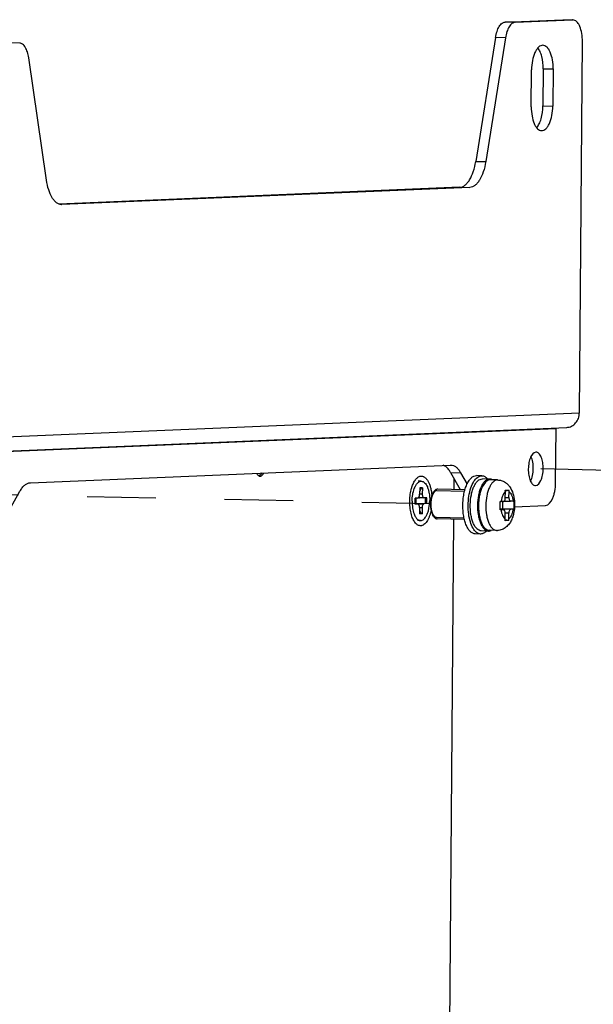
# Model space of a CAD drawing. Header units: millimetres. Extents: x 0 to 1750, y -1720 to 477.
# Tile 275 of 317: x 1177 to 1254, y -865 to -733. Entities that reach past the tile are written whole.
import ezdxf

# ---------------------------------------------------------------- set-up
doc = ezdxf.new("R2010")
doc.units = ezdxf.units.MM
doc.header["$LTSCALE"] = 92.51
doc.linetypes.add('DASHED', pattern=[0.2, 0.1, -0.1])
for name, color, linetype in [('20_ALL_FEATURES', 7, 'CONTINUOUS'), ('8002_SP-M4-1DXF_CONTINUOUS_LINE', 7, 'CONTINUOUS'), ('DE-11-067467DXF_CONTINUOUS_LINE', 7, 'CONTINUOUS'), ('DE-11-080278DXF_CONTINUOUS_LINE', 7, 'CONTINUOUS'), ('SC-KM3X5B-JMDXF_CONTINUOUS_LINE', 7, 'CONTINUOUS'), ('SC-PSFM4X8_DXF_CONTINUOUS_LINE', 7, 'CONTINUOUS')]:
    doc.layers.add(name, color=color, linetype=linetype)

msp = doc.modelspace()

# ---------------------------------------------------------------- linework, layer by layer
at = {"layer": '20_ALL_FEATURES', "linetype": 'DASHED'}
for p, q in [((1311.875, -794.575), (1245.782, -793.2)), ((1232.259, -797.918), (1165.83, -796.536))]:
    msp.add_line(p, q, dxfattribs=at)
at = {"layer": '8002_SP-M4-1DXF_CONTINUOUS_LINE'}
msp.add_open_spline([(1209.579, -793.763), (1209.548, -793.818), (1209.481, -793.918), (1209.363, -794.037), (1209.237, -794.113), (1209.145, -794.131), (1209.102, -794.131)], degree=3, knots=[0, 0, 0, 0, 0.304114, 0.5670215, 0.7944574, 1, 1, 1, 1], dxfattribs=at)
at = {"layer": 'DE-11-067467DXF_CONTINUOUS_LINE'}
for p, q in [((1242.318, -733.042), (1250.08, -732.716)), ((1243.66, -733.07), (1242.318, -733.042)), ((1243.66, -733.07), (1251.421, -732.744)), ((1250.08, -732.716), (1250.117, -732.716)), ((1250.08, -732.716), (1251.421, -732.744)), ((1250.117, -732.716), (1251.459, -732.743)), ((1251.459, -732.744), (1251.421, -732.744)), ((1176.921, -735.873), (1175.58, -735.846)), ((1241.031, -735.126), (1238.366, -751.808)), ((1242.373, -735.154), (1239.708, -751.836)), ((1242.373, -735.154), (1241.031, -735.126)), ((1252.326, -785.669), (1252.738, -735.686)), ((1180.529, -754.321), (1178.137, -737.852)), ((1245.847, -744.47), (1245.889, -739.472)), ((1247.454, -739.322), (1247.413, -744.32)), ((1247.454, -739.322), (1248.796, -739.35)), ((1248.796, -739.35), (1248.755, -744.348)), ((1247.413, -744.32), (1248.755, -744.348)), ((1238.366, -751.808), (1239.708, -751.836)), ((1236.222, -755.283), (1182.216, -757.55)), ((1237.563, -755.31), (1182.617, -757.618)), ((1236.222, -755.283), (1237.563, -755.31)), ((1182.555, -757.616), (1182.617, -757.618)), ((1182.617, -757.618), (1182.555, -757.618)), ((1167.343, -789.238), (1252.326, -785.669)), ((1165.638, -791.199), (1250.621, -787.63)), ((1249.178, -787.803), (1164.195, -791.372)), ((1249.118, -795.101), (1249.178, -787.803)), ((1246.497, -790.965), (1246.469, -790.965)), ((1178.362, -795.074), (1234.94, -792.698)), ((1234.94, -792.698), (1235.002, -792.698)), ((1234.986, -793.707), (1236.328, -793.735)), ((1234.986, -793.707), (1236.281, -796.002)), ((1236.328, -793.735), (1237.193, -795.268)), ((1246.404, -795.463), (1246.432, -795.463)), ((1174.795, -800.124), (1176.956, -796.228)), ((1243.584, -798.331), (1247.751, -798.156))]:
    msp.add_line(p, q, dxfattribs=at)
msp.add_arc((1233.028, -794.596), 2.128, 43.68444, 44.29597, dxfattribs=at)
for points, knots in [([(1241.031, -735.126), (1241.076, -734.846), (1241.196, -734.33), (1241.445, -733.747), (1241.698, -733.391), (1241.939, -733.153), (1242.171, -733.048), (1242.318, -733.042)], [0, 0, 0, 0, 0.3285454, 0.6088143, 0.7268917, 0.8299418, 1, 1, 1, 1]), ([(1243.66, -733.07), (1243.513, -733.076), (1243.28, -733.181), (1243.04, -733.419), (1242.787, -733.774), (1242.537, -734.358), (1242.418, -734.874), (1242.373, -735.154)], [0, 0, 0, 0, 0.1700582, 0.2731083, 0.3911857, 0.6714546, 1, 1, 1, 1]), ([(1252.738, -735.686), (1252.742, -735.311), (1252.689, -734.604), (1252.472, -733.78), (1252.203, -733.258), (1251.983, -732.977), (1251.734, -732.793), (1251.547, -732.745), (1251.459, -732.743)], [0, 0, 0, 0, 0.3275556, 0.6148494, 0.7349339, 0.837232, 0.9236131, 1, 1, 1, 1]), ([(1178.137, -737.852), (1178.098, -737.582), (1177.991, -737.09), (1177.758, -736.531), (1177.518, -736.195), (1177.287, -735.97), (1177.062, -735.876), (1176.921, -735.873)], [0, 0, 0, 0, 0.3302366, 0.6092366, 0.7263257, 0.8286549, 1, 1, 1, 1]), ([(1247.41, -736.161), (1247.311, -736.159), (1247.098, -736.206), (1246.812, -736.409), (1246.553, -736.723), (1246.234, -737.313), (1245.968, -738.245), (1245.892, -739.047), (1245.889, -739.472)], [0, 0, 0, 0, 0.0755666, 0.1616521, 0.2643237, 0.3851956, 0.673907, 1, 1, 1, 1]), ([(1247.454, -739.322), (1247.459, -738.773), (1247.382, -737.979), (1247.073, -737.046), (1246.856, -736.667), (1246.732, -736.516)], [0, 0, 0, 0, 0.5602529, 0.8004894, 1, 1, 1, 1]), ([(1248.796, -739.35), (1248.799, -738.942), (1248.743, -738.176), (1248.508, -737.284), (1248.216, -736.718), (1247.977, -736.414), (1247.708, -736.215), (1247.505, -736.163), (1247.41, -736.161)], [0, 0, 0, 0, 0.3275785, 0.6148635, 0.7349543, 0.8372703, 0.9236251, 1, 1, 1, 1]), ([(1245.847, -744.47), (1245.844, -744.877), (1245.901, -745.643), (1246.136, -746.536), (1246.427, -747.101), (1246.666, -747.405), (1246.936, -747.604), (1247.138, -747.656), (1247.233, -747.658)], [0, 0, 0, 0, 0.3275785, 0.6148635, 0.7349543, 0.8372703, 0.9236251, 1, 1, 1, 1]), ([(1246.571, -747.277), (1246.709, -747.122), (1246.952, -746.726), (1247.307, -745.745), (1247.408, -744.903), (1247.413, -744.32)], [0, 0, 0, 0, 0.1988739, 0.4399318, 1, 1, 1, 1]), ([(1247.233, -747.658), (1247.332, -747.66), (1247.545, -747.613), (1247.832, -747.411), (1248.09, -747.096), (1248.409, -746.506), (1248.676, -745.575), (1248.751, -744.773), (1248.755, -744.348)], [0, 0, 0, 0, 0.0755666, 0.1616521, 0.2643237, 0.3851956, 0.673907, 1, 1, 1, 1]), ([(1236.222, -755.283), (1236.339, -755.278), (1236.587, -755.221), (1236.932, -755.017), (1237.256, -754.7), (1237.676, -754.108), (1238.093, -753.135), (1238.291, -752.276), (1238.366, -751.808)], [0, 0, 0, 0, 0.0816772, 0.171708, 0.2745532, 0.3923959, 0.6721077, 1, 1, 1, 1]), ([(1239.708, -751.836), (1239.633, -752.304), (1239.434, -753.163), (1239.017, -754.136), (1238.597, -754.728), (1238.274, -755.044), (1237.928, -755.249), (1237.681, -755.306), (1237.563, -755.31)], [0, 0, 0, 0, 0.3278923, 0.6076041, 0.7254468, 0.828292, 0.9183228, 1, 1, 1, 1]), ([(1182.555, -757.618), (1182.44, -757.616), (1182.202, -757.568), (1181.868, -757.379), (1181.558, -757.082), (1181.16, -756.522), (1180.771, -755.591), (1180.594, -754.77), (1180.529, -754.321)], [0, 0, 0, 0, 0.0829857, 0.1730539, 0.2751721, 0.3920197, 0.6704443, 1, 1, 1, 1]), ([(1250.621, -787.63), (1250.847, -787.62), (1251.305, -787.501), (1251.867, -787.054), (1252.237, -786.414), (1252.324, -785.918), (1252.326, -785.669)], [0, 0, 0, 0, 0.2375501, 0.4822332, 0.7373221, 1, 1, 1, 1]), ([(1246.469, -790.965), (1246.142, -790.978), (1245.811, -791.46), (1245.62, -791.989), (1245.489, -792.52), (1245.421, -793.223), (1245.477, -794.046), (1245.639, -794.673), (1245.841, -795.071), (1246.007, -795.285), (1246.195, -795.425), (1246.337, -795.462), (1246.404, -795.463)], [0, 0, 0, 0, 0.1883086, 0.2580757, 0.3345936, 0.4991736, 0.6630346, 0.8071069, 0.8673484, 0.9186198, 0.9618585, 1, 1, 1, 1]), ([(1245.746, -794.874), (1245.869, -794.639), (1246.045, -794.086), (1246.142, -793.207), (1246.082, -792.326), (1245.929, -791.766), (1245.815, -791.526)], [0, 0, 0, 0, 0.2319425, 0.5000041, 0.7680652, 1, 1, 1, 1]), ([(1246.432, -795.463), (1246.759, -795.449), (1247.089, -794.968), (1247.281, -794.438), (1247.412, -793.908), (1247.48, -793.205), (1247.424, -792.381), (1247.262, -791.755), (1247.06, -791.357), (1246.894, -791.143), (1246.705, -791.002), (1246.564, -790.966), (1246.497, -790.964)], [0, 0, 0, 0, 0.1883086, 0.2580757, 0.3345936, 0.4991736, 0.6630346, 0.8071069, 0.8673484, 0.9186198, 0.9618585, 1, 1, 1, 1]), ([(1234.551, -793.11), (1234.508, -793.067), (1234.345, -792.913), (1234.151, -792.79), (1233.998, -792.734)], [0, 0, 0, 0, 0.2716157, 1, 1, 1, 1]), ([(1235.002, -792.697), (1235.124, -792.7), (1235.38, -792.754), (1235.734, -792.969), (1236.059, -793.304), (1236.241, -793.581), (1236.328, -793.735)], [0, 0, 0, 0, 0.2083798, 0.4365854, 0.6984259, 1, 1, 1, 1]), ([(1234.986, -793.707), (1234.955, -793.651), (1234.832, -793.446), (1234.687, -793.253), (1234.566, -793.126)], [0, 0, 0, 0, 0.2680439, 1, 1, 1, 1]), ([(1176.956, -796.228), (1177.049, -796.06), (1177.244, -795.756), (1177.589, -795.387), (1177.962, -795.146), (1178.234, -795.079), (1178.362, -795.074)], [0, 0, 0, 0, 0.3046992, 0.5685257, 0.7961218, 1, 1, 1, 1]), ([(1247.751, -798.156), (1248.193, -798.137), (1248.635, -797.483), (1248.889, -796.767), (1249.064, -796.051), (1249.114, -795.486), (1249.118, -795.101)], [0, 0, 0, 0, 0.3772224, 0.5172381, 0.6706351, 1, 1, 1, 1])]:
    msp.add_open_spline(points, degree=3, knots=knots, dxfattribs=at)
msp.add_open_spline([(1249.178, -787.803), (1249.178, -787.763), (1249.19, -787.722), (1249.211, -787.689)], degree=3, dxfattribs=at)
at = {"layer": 'DE-11-080278DXF_CONTINUOUS_LINE'}
for p, q in [((1235.462, -795.985), (1235.474, -794.571)), ((1233.668, -1013.532), (1235.429, -799.985))]:
    msp.add_line(p, q, dxfattribs=at)
for points, knots in [([(1208.816, -793.795), (1208.852, -793.863), (1208.928, -793.984), (1209.032, -794.084), (1209.086, -794.12)], [0, 0, 0, 0, 0.5437646, 1, 1, 1, 1]), ([(1209.086, -794.12), (1209.118, -794.142), (1209.186, -794.177), (1209.262, -794.191), (1209.298, -794.191)], [0, 0, 0, 0, 0.5173265, 1, 1, 1, 1]), ([(1209.298, -794.191), (1209.322, -794.192), (1209.371, -794.188), (1209.471, -794.159), (1209.594, -794.081), (1209.724, -793.937), (1209.797, -793.818), (1209.831, -793.752)], [0, 0, 0, 0, 0.099412, 0.2020662, 0.427175, 0.6913644, 1, 1, 1, 1]), ([(1229.799, -795.563), (1229.833, -795.461), (1229.906, -795.268), (1230.034, -794.999), (1230.174, -794.762), (1230.325, -794.562), (1230.486, -794.401), (1230.653, -794.28), (1230.827, -794.203), (1230.947, -794.182), (1231.006, -794.18)], [0, 0, 0, 0, 0.1657246, 0.3199788, 0.4618738, 0.591021, 0.7076938, 0.8130408, 0.9093174, 1, 1, 1, 1]), ([(1231.006, -794.18), (1231.049, -794.178), (1231.135, -794.183), (1231.263, -794.215), (1231.389, -794.271), (1231.511, -794.352), (1231.629, -794.455), (1231.785, -794.629), (1231.963, -794.902), (1232.14, -795.293), (1232.284, -795.746), (1232.392, -796.251), (1232.436, -796.604), (1232.451, -796.786)], [0, 0, 0, 0, 0.0397949, 0.0803585, 0.122756, 0.1678735, 0.2163772, 0.2687166, 0.3856625, 0.5191946, 0.667912, 0.8292795, 1, 1, 1, 1]), ([(1229.718, -795.824), (1229.724, -795.801), (1229.749, -795.714), (1229.777, -795.627), (1229.799, -795.563)], [0, 0, 0, 0, 0.2541195, 1, 1, 1, 1]), ([(1229.648, -799.18), (1229.585, -798.913), (1229.496, -798.353), (1229.465, -797.497), (1229.531, -796.643), (1229.643, -796.088), (1229.718, -795.824)], [0, 0, 0, 0, 0.2430377, 0.5, 0.7569623, 1, 1, 1, 1]), ([(1229.711, -799.42), (1229.705, -799.4), (1229.683, -799.321), (1229.662, -799.24), (1229.648, -799.18)], [0, 0, 0, 0, 0.2462343, 1, 1, 1, 1]), ([(1230.951, -800.877), (1230.889, -800.88), (1230.761, -800.867), (1230.576, -800.795), (1230.398, -800.673), (1230.232, -800.503), (1230.077, -800.289), (1229.937, -800.033), (1229.812, -799.74), (1229.743, -799.53), (1229.711, -799.42)], [0, 0, 0, 0, 0.0907655, 0.1856791, 0.2892628, 0.4045737, 0.5332338, 0.6757176, 0.8316443, 1, 1, 1, 1]), ([(1232.34, -798.811), (1232.311, -798.957), (1232.244, -799.237), (1232.115, -799.634), (1231.962, -799.987), (1231.789, -800.29), (1231.599, -800.536), (1231.395, -800.722), (1231.21, -800.824), (1231.061, -800.867), (1230.987, -800.876), (1230.951, -800.877)], [0, 0, 0, 0, 0.1686546, 0.3269459, 0.4727648, 0.6046036, 0.7217994, 0.8248876, 0.9160885, 0.958625, 1, 1, 1, 1])]:
    msp.add_open_spline(points, degree=3, knots=knots, dxfattribs=at)
at = {"layer": 'SC-KM3X5B-JMDXF_CONTINUOUS_LINE'}
for p, q in [((1231.033, -794.879), (1230.617, -794.871)), ((1230.814, -795.787), (1230.807, -796.636)), ((1231.165, -796.621), (1230.807, -796.614)), ((1231.032, -795.796), (1230.81, -796.215)), ((1231.172, -795.772), (1230.814, -795.787)), ((1231.032, -795.796), (1230.815, -795.805)), ((1231.172, -795.772), (1231.032, -795.796)), ((1231.172, -795.772), (1231.165, -796.621)), ((1230.332, -797.904), (1230.19, -797.91)), ((1230.192, -797.961), (1230.199, -797.162)), ((1230.572, -797.945), (1230.192, -797.961)), ((1230.572, -797.945), (1230.193, -797.937)), ((1230.579, -797.945), (1230.193, -797.937)), ((1230.194, -797.761), (1230.368, -797.941)), ((1230.195, -797.632), (1230.332, -797.904)), ((1230.311, -797.157), (1230.197, -797.371)), ((1230.198, -797.25), (1230.287, -797.158)), ((1230.579, -797.146), (1230.199, -797.162)), ((1230.332, -797.904), (1230.338, -797.156)), ((1230.579, -797.946), (1230.572, -797.945)), ((1231.378, -797.112), (1230.807, -797.1)), ((1231.606, -797.893), (1230.814, -797.9)), ((1230.814, -797.9), (1231.378, -797.912)), ((1231.378, -797.112), (1231.384, -797.112)), ((1231.758, -797.896), (1231.378, -797.912)), ((1231.764, -797.096), (1231.384, -797.112)), ((1231.606, -797.893), (1231.613, -797.094)), ((1231.758, -797.896), (1231.606, -797.893)), ((1231.758, -797.896), (1231.764, -797.096)), ((1231.004, -799.24), (1230.783, -799.249)), ((1230.792, -798.436), (1230.785, -799.286)), ((1231.143, -799.271), (1230.785, -799.286)), ((1230.789, -798.812), (1231.004, -799.24)), ((1230.792, -798.413), (1231.15, -798.421)), ((1231.004, -799.24), (1231.143, -799.271)), ((1231.15, -798.421), (1231.143, -799.271)), ((1230.923, -800.178), (1230.507, -800.169))]:
    msp.add_line(p, q, dxfattribs=at)
for centre, radius, start, end in [((1233.119, -797.01), 3.244, 156.9516, 159.37282), ((1232.929, -798.196), 3.067, 200.411, 200.8451), ((1231.081, -799.352), 0.863, 232.08001, 234.14886)]:
    msp.add_arc(centre, radius, start, end, dxfattribs=at)
for centre, start_param, end_param in [((1230.81, -798.4), 0.212262, 0.6611626), ((1230.824, -796.6), -3.2144541, -2.9574149)]:
    msp.add_ellipse(centre, major_axis=(0.106, 0.489), ratio=0.9605317, start_param=start_param, end_param=end_param, dxfattribs=at)
for points, knots in [([(1230.134, -795.74), (1230.193, -795.602), (1230.319, -795.355), (1230.496, -795.14), (1230.591, -795.059)], [0, 0, 0, 0, 0.546654, 1, 1, 1, 1]), ([(1230.591, -795.059), (1230.657, -795.003), (1230.794, -794.912), (1230.957, -794.878), (1231.033, -794.879)], [0, 0, 0, 0, 0.5298686, 1, 1, 1, 1]), ([(1231.033, -794.879), (1231.111, -794.881), (1231.276, -794.924), (1231.496, -795.086), (1231.691, -795.333), (1231.858, -795.658), (1231.995, -796.05), (1232.13, -796.66), (1232.166, -797.147), (1232.164, -797.479)], [0, 0, 0, 0, 0.076374, 0.1626743, 0.2648078, 0.3847932, 0.5216378, 0.6730381, 1, 1, 1, 1]), ([(1229.793, -797.578), (1229.796, -797.276), (1229.845, -796.695), (1229.985, -796.128), (1230.083, -795.868)], [0, 0, 0, 0, 0.5215352, 1, 1, 1, 1]), ([(1230.579, -797.146), (1230.653, -797.143), (1230.746, -797.004), (1230.794, -796.824), (1230.806, -796.701), (1230.807, -796.636)], [0, 0, 0, 0, 0.3773709, 0.6709186, 1, 1, 1, 1]), ([(1231.165, -796.621), (1231.164, -796.684), (1231.174, -796.804), (1231.216, -796.978), (1231.308, -797.11), (1231.378, -797.112)], [0, 0, 0, 0, 0.3331275, 0.6262803, 1, 1, 1, 1]), ([(1229.793, -797.578), (1229.791, -797.879), (1229.829, -798.451), (1229.96, -799.012), (1230.055, -799.266)], [0, 0, 0, 0, 0.5256019, 1, 1, 1, 1]), ([(1230.792, -798.436), (1230.792, -798.373), (1230.782, -798.253), (1230.741, -798.079), (1230.649, -797.947), (1230.579, -797.945)], [0, 0, 0, 0, 0.3331275, 0.6262803, 1, 1, 1, 1]), ([(1230.923, -800.178), (1231.004, -800.18), (1231.177, -800.141), (1231.411, -799.976), (1231.622, -799.72), (1231.805, -799.381), (1231.958, -798.971), (1232.113, -798.334), (1232.161, -797.825), (1232.164, -797.479)], [0, 0, 0, 0, 0.0755447, 0.1616121, 0.2640943, 0.3848581, 0.5225497, 0.674445, 1, 1, 1, 1]), ([(1231.378, -797.912), (1231.304, -797.915), (1231.21, -798.053), (1231.163, -798.233), (1231.15, -798.357), (1231.15, -798.421)], [0, 0, 0, 0, 0.3773709, 0.6709186, 1, 1, 1, 1]), ([(1230.063, -799.288), (1230.122, -799.442), (1230.25, -799.715), (1230.445, -799.951), (1230.55, -800.033)], [0, 0, 0, 0, 0.5530684, 1, 1, 1, 1]), ([(1230.575, -800.052), (1230.628, -800.09), (1230.738, -800.152), (1230.863, -800.177), (1230.923, -800.178)], [0, 0, 0, 0, 0.5200219, 1, 1, 1, 1])]:
    msp.add_open_spline(points, degree=3, knots=knots, dxfattribs=at)
at = {"layer": 'SC-PSFM4X8_DXF_CONTINUOUS_LINE'}
for p, q in [((1239.18, -794.137), (1238.465, -794.122)), ((1240.245, -794.584), (1239.261, -794.563)), ((1241.316, -794.706), (1240.332, -794.686)), ((1241.273, -794.707), (1241.316, -794.706)), ((1233.144, -796.136), (1236.865, -796.214)), ((1233.237, -795.938), (1233.212, -795.939)), ((1236.92, -796.015), (1233.237, -795.938)), ((1242.349, -797.094), (1242.356, -796.326)), ((1242.354, -796.161), (1242.835, -796.076)), ((1242.841, -797.073), (1242.848, -796.305)), ((1242.121, -797.603), (1241.778, -797.618)), ((1241.973, -797.609), (1241.964, -798.62)), ((1242.22, -797.546), (1243.054, -797.564)), ((1242.35, -797.063), (1242.841, -797.073)), ((1243.054, -797.563), (1243.061, -797.564)), ((1243.405, -797.549), (1243.061, -797.564)), ((1241.964, -798.62), (1241.651, -798.623)), ((1241.653, -798.693), (1242.112, -798.703)), ((1241.653, -798.693), (1242.119, -798.703)), ((1243.052, -798.663), (1241.654, -798.634)), ((1242.112, -798.703), (1241.769, -798.717)), ((1243.483, -798.644), (1241.964, -798.62)), ((1242.119, -798.703), (1242.112, -798.703)), ((1242.326, -799.962), (1242.332, -799.193)), ((1242.824, -799.173), (1242.333, -799.162)), ((1242.818, -799.941), (1242.824, -799.173)), ((1243.395, -798.649), (1243.052, -798.663)), ((1233.069, -799.736), (1236.791, -799.813)), ((1236.835, -800.014), (1233.154, -799.937)), ((1242.801, -800.169), (1242.322, -800.064)), ((1239.017, -801.985), (1238.301, -801.97)), ((1240.099, -801.582), (1239.115, -801.562)), ((1241.174, -801.505), (1240.191, -801.484))]:
    msp.add_line(p, q, dxfattribs=at)
for centre, radius, start, end in [((1240.23, -795.282), 0.698, 88.76813, 95.52463), ((1240.229, -795.292), 0.709, 79.35474, 88.72143), ((1240.55, -796.31), 1.806, 359.51384, 6.78741), ((1241.042, -796.29), 1.806, 359.51384, 6.78741), ((1232.89, -797.842), 10.606, 1.04202, 1.60781), ((1229.859, -798.263), 11.802, 357.77547, 357.91239), ((1240.529, -799.947), 1.797, 352.2502, 359.54688), ((1241.021, -799.927), 1.797, 352.2502, 359.54688), ((1240.113, -800.887), 0.696, 263.66994, 268.84583), ((1240.113, -800.871), 0.711, 268.90978, 279.82722), ((1240.206, -800.811), 0.673, 262.53318, 268.68923), ((1241.213, -799.624), 1.881, 268.80877, 272.40439)]:
    msp.add_arc(centre, radius, start, end, dxfattribs=at)
for points, knots in [([(1236.628, -798.12), (1236.63, -797.86), (1236.657, -797.346), (1236.764, -796.6), (1236.933, -795.909), (1237.158, -795.302), (1237.431, -794.801), (1237.742, -794.42), (1238.088, -794.176), (1238.346, -794.119), (1238.465, -794.122)], [0, 0, 0, 0, 0.1649934, 0.3261446, 0.4775629, 0.6151385, 0.7358701, 0.8384971, 0.9244894, 1, 1, 1, 1]), ([(1237.343, -798.134), (1237.346, -797.72), (1237.409, -796.922), (1237.661, -795.821), (1238.044, -794.933), (1238.42, -794.468), (1238.627, -794.322)], [0, 0, 0, 0, 0.3005618, 0.5794801, 0.8159391, 1, 1, 1, 1]), ([(1238.627, -794.322), (1238.711, -794.263), (1238.887, -794.168), (1239.086, -794.135), (1239.18, -794.137)], [0, 0, 0, 0, 0.5221212, 1, 1, 1, 1]), ([(1239.18, -794.137), (1239.32, -794.14), (1239.624, -794.235), (1239.853, -794.446), (1239.96, -794.572)], [0, 0, 0, 0, 0.4585708, 1, 1, 1, 1]), ([(1239.115, -801.562), (1239.011, -801.559), (1238.788, -801.502), (1238.493, -801.279), (1238.233, -800.941), (1238.01, -800.497), (1237.831, -799.964), (1237.656, -799.137), (1237.587, -798.029), (1237.702, -796.925), (1237.911, -796.106), (1238.112, -795.581), (1238.353, -795.147), (1238.628, -794.82), (1238.931, -794.61), (1239.157, -794.561), (1239.261, -794.563)], [0, 0, 0, 0, 0.037966, 0.0810435, 0.1322631, 0.1924652, 0.2610927, 0.3366606, 0.4999994, 0.6633369, 0.7389176, 0.80753, 0.8677483, 0.9189495, 0.9620425, 1, 1, 1, 1]), ([(1240.162, -794.587), (1240.059, -794.597), (1239.842, -794.67), (1239.554, -794.899), (1239.293, -795.237), (1239.064, -795.674), (1238.875, -796.194), (1238.678, -796.996), (1238.572, -798.071), (1238.639, -799.147), (1238.807, -799.953), (1238.978, -800.476), (1239.19, -800.915), (1239.439, -801.258), (1239.719, -801.491), (1239.934, -801.567), (1240.036, -801.578)], [0, 0, 0, 0, 0.0383677, 0.0825323, 0.1348418, 0.1957318, 0.2645515, 0.3398022, 0.5014881, 0.6628669, 0.7377522, 0.8060952, 0.8664359, 0.9181858, 0.9618787, 1, 1, 1, 1]), ([(1240.289, -794.686), (1239.821, -794.706), (1239.334, -795.371), (1239.043, -796.123), (1238.893, -796.672), (1238.791, -797.264), (1238.739, -797.886), (1238.738, -798.514), (1238.788, -799.127), (1238.889, -799.705), (1239.034, -800.227), (1239.223, -800.679), (1239.494, -801.127), (1239.788, -801.386), (1239.999, -801.452)], [0, 0, 0, 0, 0.1828536, 0.2499922, 0.3238827, 0.402684, 0.4843426, 0.5666264, 0.6472193, 0.7239621, 0.7949149, 0.85845, 0.9137354, 1, 1, 1, 1]), ([(1241.273, -794.707), (1241.172, -794.711), (1240.956, -794.772), (1240.667, -794.989), (1240.406, -795.317), (1240.177, -795.745), (1239.988, -796.259), (1239.793, -797.054), (1239.689, -798.119), (1239.761, -799.184), (1239.934, -799.977), (1240.108, -800.487), (1240.324, -800.911), (1240.575, -801.235), (1240.86, -801.446), (1241.074, -801.502), (1241.174, -801.505)], [0, 0, 0, 0, 0.0381531, 0.0820697, 0.1342097, 0.195175, 0.2643075, 0.340167, 0.5032932, 0.665711, 0.7407253, 0.8087728, 0.8684737, 0.9193526, 0.9622483, 1, 1, 1, 1]), ([(1240.603, -794.685), (1240.583, -794.675), (1240.506, -794.635), (1240.423, -794.608), (1240.36, -794.596)], [0, 0, 0, 0, 0.2591222, 1, 1, 1, 1]), ([(1241.316, -794.706), (1241.483, -794.71), (1241.814, -794.761), (1242.269, -794.962), (1242.656, -795.264), (1243.076, -795.759), (1243.421, -796.528), (1243.542, -797.189), (1243.573, -797.531)], [0, 0, 0, 0, 0.1266021, 0.2503327, 0.3730456, 0.4947865, 0.7393902, 1, 1, 1, 1]), ([(1232.716, -796.282), (1232.643, -796.372), (1232.514, -796.596), (1232.322, -797.139), (1232.223, -797.918), (1232.29, -798.7), (1232.459, -799.251), (1232.579, -799.479), (1232.648, -799.572)], [0, 0, 0, 0, 0.1013723, 0.2221509, 0.4999947, 0.7778471, 0.8986243, 1, 1, 1, 1]), ([(1232.681, -796.347), (1232.558, -796.55), (1232.382, -797.047), (1232.278, -797.847), (1232.323, -798.663), (1232.461, -799.184), (1232.565, -799.408)], [0, 0, 0, 0, 0.2256523, 0.4934213, 0.7647655, 1, 1, 1, 1]), ([(1233.054, -796.146), (1233.041, -796.151), (1233.023, -796.16), (1232.998, -796.171), (1232.98, -796.179), (1232.961, -796.188), (1232.946, -796.195), (1232.934, -796.2), (1232.924, -796.205), (1232.917, -796.208), (1232.911, -796.211), (1232.907, -796.213), (1232.904, -796.214), (1232.901, -796.215), (1232.899, -796.216), (1232.898, -796.217), (1232.897, -796.217), (1232.896, -796.217), (1232.895, -796.218), (1232.894, -796.219), (1232.891, -796.222), (1232.888, -796.225), (1232.883, -796.229), (1232.877, -796.235), (1232.87, -796.242), (1232.861, -796.25), (1232.849, -796.262), (1232.834, -796.275), (1232.816, -796.292), (1232.802, -796.306), (1232.79, -796.317), (1232.781, -796.326), (1232.772, -796.334), (1232.765, -796.341), (1232.759, -796.346), (1232.755, -796.35), (1232.752, -796.353), (1232.75, -796.355), (1232.747, -796.357), (1232.746, -796.358), (1232.745, -796.36), (1232.744, -796.36), (1232.744, -796.361), (1232.743, -796.362), (1232.742, -796.363), (1232.74, -796.366), (1232.737, -796.371), (1232.733, -796.377), (1232.728, -796.385), (1232.721, -796.395), (1232.713, -796.407), (1232.705, -796.419), (1232.694, -796.435), (1232.681, -796.455), (1232.665, -796.48), (1232.649, -796.504), (1232.635, -796.524), (1232.626, -796.538), (1232.621, -796.546), (1232.616, -796.552), (1232.613, -796.558), (1232.61, -796.562), (1232.608, -796.565), (1232.607, -796.567), (1232.606, -796.57), (1232.605, -796.572), (1232.603, -796.576), (1232.6, -796.583), (1232.595, -796.595), (1232.588, -796.61), (1232.581, -796.626), (1232.572, -796.646), (1232.56, -796.672), (1232.547, -796.703), (1232.535, -796.728), (1232.526, -796.749), (1232.519, -796.764), (1232.512, -796.78), (1232.507, -796.792), (1232.502, -796.803), (1232.499, -796.81), (1232.496, -796.817), (1232.494, -796.822), (1232.492, -796.825), (1232.491, -796.828), (1232.49, -796.83), (1232.489, -796.832), (1232.489, -796.835), (1232.487, -796.839), (1232.486, -796.845), (1232.483, -796.852), (1232.48, -796.864), (1232.475, -796.879), (1232.468, -796.903), (1232.459, -796.933), (1232.449, -796.969), (1232.438, -797.006), (1232.427, -797.042), (1232.418, -797.072), (1232.412, -797.093), (1232.408, -797.105), (1232.406, -797.114), (1232.403, -797.123), (1232.401, -797.13), (1232.4, -797.134), (1232.399, -797.136), (1232.399, -797.138), (1232.398, -797.139), (1232.398, -797.142), (1232.397, -797.146), (1232.396, -797.153), (1232.394, -797.161), (1232.392, -797.175), (1232.389, -797.191), (1232.385, -797.211), (1232.38, -797.238), (1232.374, -797.271), (1232.367, -797.311), (1232.359, -797.351), (1232.353, -797.384), (1232.348, -797.411), (1232.345, -797.431), (1232.342, -797.447), (1232.339, -797.461), (1232.337, -797.471), (1232.336, -797.479), (1232.335, -797.486), (1232.335, -797.493), (1232.334, -797.502), (1232.333, -797.516), (1232.331, -797.533), (1232.329, -797.561), (1232.326, -797.597), (1232.322, -797.639), (1232.318, -797.681), (1232.315, -797.723), (1232.312, -797.758), (1232.309, -797.786), (1232.308, -797.804), (1232.306, -797.818), (1232.306, -797.826), (1232.305, -797.833), (1232.304, -797.838), (1232.305, -797.841), (1232.305, -797.845), (1232.305, -797.851), (1232.305, -797.86), (1232.305, -797.874), (1232.305, -797.891), (1232.305, -797.912), (1232.305, -797.94), (1232.305, -797.975), (1232.305, -798.017), (1232.305, -798.058), (1232.305, -798.093), (1232.306, -798.121), (1232.306, -798.142), (1232.306, -798.16), (1232.306, -798.173), (1232.306, -798.182), (1232.306, -798.188), (1232.306, -798.192), (1232.306, -798.195), (1232.306, -798.2), (1232.307, -798.206), (1232.308, -798.215), (1232.309, -798.229), (1232.311, -798.246), (1232.313, -798.274), (1232.317, -798.308), (1232.321, -798.349), (1232.324, -798.391), (1232.328, -798.432), (1232.332, -798.467), (1232.334, -798.494), (1232.336, -798.511), (1232.337, -798.525), (1232.338, -798.534), (1232.339, -798.541), (1232.339, -798.548), (1232.341, -798.556), (1232.343, -798.565), (1232.345, -798.578), (1232.349, -798.594), (1232.352, -798.613), (1232.358, -798.639), (1232.364, -798.671), (1232.371, -798.709), (1232.379, -798.748), (1232.385, -798.78), (1232.391, -798.805), (1232.394, -798.824), (1232.398, -798.84), (1232.4, -798.853), (1232.402, -798.861), (1232.403, -798.868), (1232.404, -798.872), (1232.404, -798.875), (1232.405, -798.876), (1232.405, -798.877), (1232.406, -798.879), (1232.407, -798.883), (1232.409, -798.89), (1232.412, -798.898), (1232.415, -798.907), (1232.418, -798.918), (1232.425, -798.938), (1232.434, -798.966), (1232.445, -799), (1232.456, -799.034), (1232.467, -799.068), (1232.476, -799.096), (1232.483, -799.119), (1232.488, -799.133), (1232.491, -799.144), (1232.494, -799.151), (1232.496, -799.157), (1232.497, -799.16), (1232.498, -799.163), (1232.498, -799.165), (1232.499, -799.166), (1232.499, -799.167), (1232.5, -799.169), (1232.502, -799.172), (1232.504, -799.177), (1232.507, -799.183), (1232.51, -799.19), (1232.515, -799.199), (1232.521, -799.211), (1232.528, -799.225), (1232.535, -799.239), (1232.544, -799.258), (1232.556, -799.281), (1232.569, -799.309), (1232.581, -799.332), (1232.59, -799.351), (1232.597, -799.365), (1232.604, -799.379), (1232.609, -799.39), (1232.613, -799.397), (1232.614, -799.4), (1232.615, -799.402), (1232.617, -799.404), (1232.618, -799.406), (1232.62, -799.409), (1232.623, -799.413), (1232.626, -799.417), (1232.63, -799.422), (1232.636, -799.429), (1232.645, -799.441), (1232.659, -799.459), (1232.675, -799.48), (1232.691, -799.501), (1232.705, -799.519), (1232.716, -799.533), (1232.724, -799.543), (1232.732, -799.554), (1232.739, -799.562), (1232.744, -799.569), (1232.748, -799.575), (1232.751, -799.578), (1232.753, -799.581), (1232.754, -799.582), (1232.755, -799.583), (1232.755, -799.584), (1232.756, -799.584), (1232.757, -799.585), (1232.758, -799.585), (1232.759, -799.586), (1232.761, -799.588), (1232.763, -799.589), (1232.766, -799.592), (1232.77, -799.594), (1232.776, -799.599), (1232.783, -799.604), (1232.792, -799.611), (1232.801, -799.617), (1232.813, -799.626), (1232.828, -799.637), (1232.846, -799.65), (1232.861, -799.661), (1232.873, -799.67), (1232.882, -799.676), (1232.889, -799.682), (1232.895, -799.686), (1232.9, -799.689), (1232.903, -799.692), (1232.906, -799.694), (1232.907, -799.695), (1232.908, -799.696), (1232.909, -799.696), (1232.91, -799.696), (1232.911, -799.696), (1232.913, -799.697), (1232.916, -799.697), (1232.919, -799.698), (1232.923, -799.699), (1232.929, -799.701), (1232.937, -799.703), (1232.946, -799.705), (1232.959, -799.708), (1232.975, -799.712), (1232.994, -799.717), (1233.012, -799.722), (1233.038, -799.728), (1233.056, -799.732), (1233.069, -799.736)], [0, 0, 0, 0, 0.015625, 0.0234375, 0.03125, 0.0390625, 0.046875, 0.0507812, 0.0546875, 0.0585938, 0.0605469, 0.0625, 0.0634766, 0.0644531, 0.0654297, 0.065918, 0.0664062, 0.0666504, 0.0668945, 0.0673828, 0.0683594, 0.0703125, 0.0722656, 0.0742188, 0.078125, 0.0820312, 0.0859375, 0.09375, 0.1015625, 0.109375, 0.1132812, 0.1171875, 0.1210938, 0.125, 0.1269531, 0.1289062, 0.1298828, 0.1308594, 0.1318359, 0.1328125, 0.1330566, 0.1333008, 0.1335449, 0.1337891, 0.1342773, 0.1347656, 0.1367188, 0.1386719, 0.140625, 0.1445312, 0.1484375, 0.1523438, 0.15625, 0.1640625, 0.171875, 0.1796875, 0.1875, 0.1914062, 0.1933594, 0.1953125, 0.1972656, 0.1982422, 0.1992188, 0.2001953, 0.2006836, 0.2011719, 0.2021484, 0.203125, 0.2070312, 0.2109375, 0.2148438, 0.21875, 0.2265625, 0.234375, 0.2421875, 0.2460938, 0.25, 0.2539062, 0.2578125, 0.2597656, 0.2617188, 0.2636719, 0.2646484, 0.265625, 0.2661133, 0.2666016, 0.2670898, 0.2675781, 0.2685547, 0.2695312, 0.2714844, 0.2734375, 0.2773438, 0.28125, 0.2890625, 0.296875, 0.3046875, 0.3125, 0.3203125, 0.3242188, 0.3261719, 0.328125, 0.3300781, 0.3320312, 0.3325195, 0.3330078, 0.333252, 0.3334961, 0.3339844, 0.3349609, 0.3359375, 0.3378906, 0.3398438, 0.34375, 0.3476562, 0.3515625, 0.359375, 0.3671875, 0.375, 0.3828125, 0.3867188, 0.390625, 0.3945312, 0.3964844, 0.3984375, 0.4003906, 0.4013672, 0.4023438, 0.4042969, 0.40625, 0.4101562, 0.4140625, 0.421875, 0.4296875, 0.4375, 0.4453125, 0.453125, 0.4570312, 0.4609375, 0.4628906, 0.4648438, 0.4658203, 0.4667969, 0.4672852, 0.4677734, 0.46875, 0.4707031, 0.4726562, 0.4765625, 0.4804688, 0.484375, 0.4921875, 0.5, 0.5078125, 0.515625, 0.5195312, 0.5234375, 0.5273438, 0.5292969, 0.53125, 0.5322266, 0.5327148, 0.5332031, 0.5341797, 0.5351562, 0.5371094, 0.5390625, 0.5429688, 0.546875, 0.5546875, 0.5625, 0.5703125, 0.578125, 0.5859375, 0.5898438, 0.59375, 0.5957031, 0.5976562, 0.5986328, 0.5996094, 0.6015625, 0.6035156, 0.6054688, 0.609375, 0.6132812, 0.6171875, 0.625, 0.6328125, 0.640625, 0.6484375, 0.6523438, 0.65625, 0.6601562, 0.6621094, 0.6640625, 0.6650391, 0.6660156, 0.6665039, 0.666748, 0.6669922, 0.6674805, 0.6679688, 0.6699219, 0.671875, 0.6738281, 0.6757812, 0.6796875, 0.6875, 0.6953125, 0.703125, 0.7109375, 0.71875, 0.7226562, 0.7265625, 0.7285156, 0.7304688, 0.7314453, 0.7324219, 0.7329102, 0.7333984, 0.7336426, 0.7338867, 0.734375, 0.7353516, 0.7363281, 0.7382812, 0.7402344, 0.7421875, 0.7460938, 0.75, 0.7539062, 0.7578125, 0.765625, 0.7734375, 0.78125, 0.7851562, 0.7890625, 0.7929688, 0.796875, 0.7978516, 0.7988281, 0.7993164, 0.7998047, 0.8007812, 0.8017578, 0.8027344, 0.8046875, 0.8066406, 0.8085938, 0.8125, 0.8203125, 0.828125, 0.8359375, 0.84375, 0.8476562, 0.8515625, 0.8554688, 0.859375, 0.8613281, 0.8632812, 0.8652344, 0.8657227, 0.8662109, 0.8664551, 0.8666992, 0.8669434, 0.8671875, 0.8676758, 0.8681641, 0.8691406, 0.8701172, 0.8710938, 0.8730469, 0.875, 0.8789062, 0.8828125, 0.8867188, 0.890625, 0.8984375, 0.90625, 0.9140625, 0.9179688, 0.921875, 0.9257812, 0.9277344, 0.9296875, 0.9316406, 0.9326172, 0.9331055, 0.9333496, 0.9335938, 0.934082, 0.9345703, 0.9355469, 0.9365234, 0.9375, 0.9394531, 0.9414062, 0.9453125, 0.9492188, 0.953125, 0.9609375, 0.96875, 0.9765625, 0.984375, 1, 1, 1, 1]), ([(1232.785, -796.197), (1232.776, -796.208), (1232.739, -796.256), (1232.705, -796.307), (1232.681, -796.347)], [0, 0, 0, 0, 0.2395245, 1, 1, 1, 1]), ([(1232.992, -796.009), (1232.973, -796.021), (1232.896, -796.073), (1232.83, -796.141), (1232.785, -796.197)], [0, 0, 0, 0, 0.2304788, 1, 1, 1, 1]), ([(1233.212, -795.939), (1233.194, -795.939), (1233.116, -795.948), (1233.042, -795.979), (1232.992, -796.009)], [0, 0, 0, 0, 0.239169, 1, 1, 1, 1]), ([(1233.121, -796.137), (1233.12, -796.137), (1233.118, -796.137), (1233.116, -796.137), (1233.114, -796.137), (1233.113, -796.137), (1233.113, -796.137), (1233.111, -796.137), (1233.109, -796.137), (1233.106, -796.138), (1233.103, -796.138), (1233.099, -796.138), (1233.095, -796.139), (1233.09, -796.139), (1233.086, -796.14), (1233.082, -796.14), (1233.078, -796.141), (1233.074, -796.142), (1233.071, -796.142), (1233.07, -796.143), (1233.068, -796.143), (1233.067, -796.143), (1233.066, -796.143), (1233.063, -796.144), (1233.059, -796.145), (1233.056, -796.145), (1233.054, -796.146)], [0, 0, 0, 0, 0.0625, 0.125, 0.140625, 0.15625, 0.171875, 0.1875, 0.21875, 0.25, 0.3125, 0.375, 0.4375, 0.5, 0.5625, 0.625, 0.6875, 0.75, 0.78125, 0.8125, 0.828125, 0.84375, 0.859375, 0.875, 0.9375, 1, 1, 1, 1]), ([(1242.356, -796.326), (1242.281, -796.379), (1242.141, -796.532), (1241.979, -796.829), (1241.853, -797.2), (1241.798, -797.473), (1241.778, -797.618)], [0, 0, 0, 0, 0.1895056, 0.4234187, 0.6978413, 1, 1, 1, 1]), ([(1242.343, -796.097), (1242.365, -796.096), (1242.449, -796.092), (1242.534, -796.088), (1242.597, -796.085)], [0, 0, 0, 0, 0.2571199, 1, 1, 1, 1]), ([(1242.597, -796.085), (1242.617, -796.084), (1242.697, -796.081), (1242.776, -796.078), (1242.835, -796.076)], [0, 0, 0, 0, 0.2566515, 1, 1, 1, 1]), ([(1242.848, -796.305), (1242.921, -796.352), (1243.06, -796.495), (1243.217, -796.779), (1243.336, -797.14), (1243.386, -797.408), (1243.405, -797.549)], [0, 0, 0, 0, 0.1864474, 0.4181556, 0.6933397, 1, 1, 1, 1]), ([(1238.301, -801.97), (1238.187, -801.967), (1237.942, -801.905), (1237.616, -801.665), (1237.328, -801.297), (1237.079, -800.816), (1236.878, -800.236), (1236.676, -799.333), (1236.623, -798.611), (1236.628, -798.12)], [0, 0, 0, 0, 0.0763487, 0.1626434, 0.2649519, 0.3849202, 0.5216804, 0.6726189, 1, 1, 1, 1]), ([(1238.454, -801.762), (1238.265, -801.611), (1237.93, -801.161), (1237.594, -800.315), (1237.383, -799.275), (1237.34, -798.524), (1237.343, -798.134)], [0, 0, 0, 0, 0.1858078, 0.4216754, 0.6992435, 1, 1, 1, 1]), ([(1243.573, -797.531), (1243.613, -797.98), (1243.593, -798.656), (1243.409, -799.517), (1243.19, -800.11), (1242.878, -800.644), (1242.453, -801.089), (1241.915, -801.407), (1241.501, -801.495), (1241.292, -801.503)], [0, 0, 0, 0, 0.265388, 0.3941049, 0.5175958, 0.6368707, 0.756156, 0.8767749, 1, 1, 1, 1]), ([(1241.653, -798.693), (1241.659, -798.515), (1241.665, -798.157), (1241.665, -797.8), (1241.661, -797.622)], [0, 0, 0, 0, 0.4998865, 1, 1, 1, 1]), ([(1241.661, -797.622), (1241.672, -797.621), (1241.71, -797.62), (1241.749, -797.619), (1241.778, -797.618)], [0, 0, 0, 0, 0.2723369, 1, 1, 1, 1]), ([(1242.121, -797.603), (1242.195, -797.6), (1242.289, -797.462), (1242.336, -797.282), (1242.349, -797.158), (1242.349, -797.094)], [0, 0, 0, 0, 0.3773709, 0.6709186, 1, 1, 1, 1]), ([(1242.841, -797.073), (1242.841, -797.136), (1242.851, -797.256), (1242.893, -797.43), (1242.984, -797.562), (1243.054, -797.564)], [0, 0, 0, 0, 0.3331275, 0.6262803, 1, 1, 1, 1]), ([(1243.405, -797.549), (1243.413, -797.549), (1243.442, -797.548), (1243.471, -797.546), (1243.492, -797.545)], [0, 0, 0, 0, 0.2817705, 1, 1, 1, 1]), ([(1243.495, -797.649), (1243.498, -797.815), (1243.497, -798.147), (1243.491, -798.479), (1243.483, -798.644)], [0, 0, 0, 0, 0.5000568, 1, 1, 1, 1]), ([(1232.565, -799.408), (1232.576, -799.431), (1232.62, -799.519), (1232.671, -799.603), (1232.713, -799.661)], [0, 0, 0, 0, 0.2660222, 1, 1, 1, 1]), ([(1241.769, -798.717), (1241.76, -798.718), (1241.721, -798.719), (1241.682, -798.72), (1241.652, -798.721)], [0, 0, 0, 0, 0.2274147, 1, 1, 1, 1]), ([(1241.769, -798.717), (1241.787, -798.859), (1241.837, -799.126), (1241.956, -799.487), (1242.113, -799.772), (1242.252, -799.915), (1242.326, -799.962)], [0, 0, 0, 0, 0.3066603, 0.5818444, 0.8135526, 1, 1, 1, 1]), ([(1242.332, -799.193), (1242.332, -799.131), (1242.322, -799.011), (1242.281, -798.836), (1242.189, -798.704), (1242.119, -798.703)], [0, 0, 0, 0, 0.3331275, 0.6262803, 1, 1, 1, 1]), ([(1243.395, -798.649), (1243.375, -798.793), (1243.32, -799.066), (1243.194, -799.438), (1243.032, -799.734), (1242.892, -799.888), (1242.818, -799.941)], [0, 0, 0, 0, 0.3021587, 0.5765813, 0.8104944, 1, 1, 1, 1]), ([(1243.052, -798.663), (1242.978, -798.666), (1242.884, -798.805), (1242.837, -798.985), (1242.824, -799.108), (1242.824, -799.173)], [0, 0, 0, 0, 0.3773709, 0.6709186, 1, 1, 1, 1]), ([(1243.483, -798.644), (1243.477, -798.645), (1243.448, -798.647), (1243.418, -798.648), (1243.395, -798.649)], [0, 0, 0, 0, 0.2177439, 1, 1, 1, 1]), ([(1232.713, -799.661), (1232.732, -799.685), (1232.802, -799.772), (1232.888, -799.847), (1232.96, -799.885)], [0, 0, 0, 0, 0.2763423, 1, 1, 1, 1]), ([(1232.96, -799.885), (1232.969, -799.889), (1233.004, -799.907), (1233.041, -799.92), (1233.069, -799.926)], [0, 0, 0, 0, 0.2573712, 1, 1, 1, 1]), ([(1242.563, -800.181), (1242.542, -800.182), (1242.458, -800.185), (1242.373, -800.188), (1242.309, -800.19)], [0, 0, 0, 0, 0.2439748, 1, 1, 1, 1]), ([(1242.801, -800.169), (1242.782, -800.17), (1242.703, -800.175), (1242.623, -800.179), (1242.563, -800.181)], [0, 0, 0, 0, 0.2424195, 1, 1, 1, 1]), ([(1239.017, -801.985), (1238.919, -801.983), (1238.714, -801.938), (1238.537, -801.829), (1238.454, -801.762)], [0, 0, 0, 0, 0.4765719, 1, 1, 1, 1]), ([(1239.813, -801.583), (1239.701, -801.704), (1239.464, -801.905), (1239.156, -801.988), (1239.017, -801.985)], [0, 0, 0, 0, 0.5413243, 1, 1, 1, 1]), ([(1240.234, -801.572), (1240.253, -801.569), (1240.333, -801.552), (1240.409, -801.522), (1240.464, -801.494)], [0, 0, 0, 0, 0.2430426, 1, 1, 1, 1])]:
    msp.add_open_spline(points, degree=3, knots=knots, dxfattribs=at)
for points in [[(1233.069, -799.926), (1233.097, -799.933), (1233.126, -799.937), (1233.154, -799.937)], [(1239.999, -801.452), (1240.038, -801.464), (1240.078, -801.473), (1240.118, -801.479)]]:
    msp.add_open_spline(points, degree=3, dxfattribs=at)

doc.saveas('drawing.dxf')
